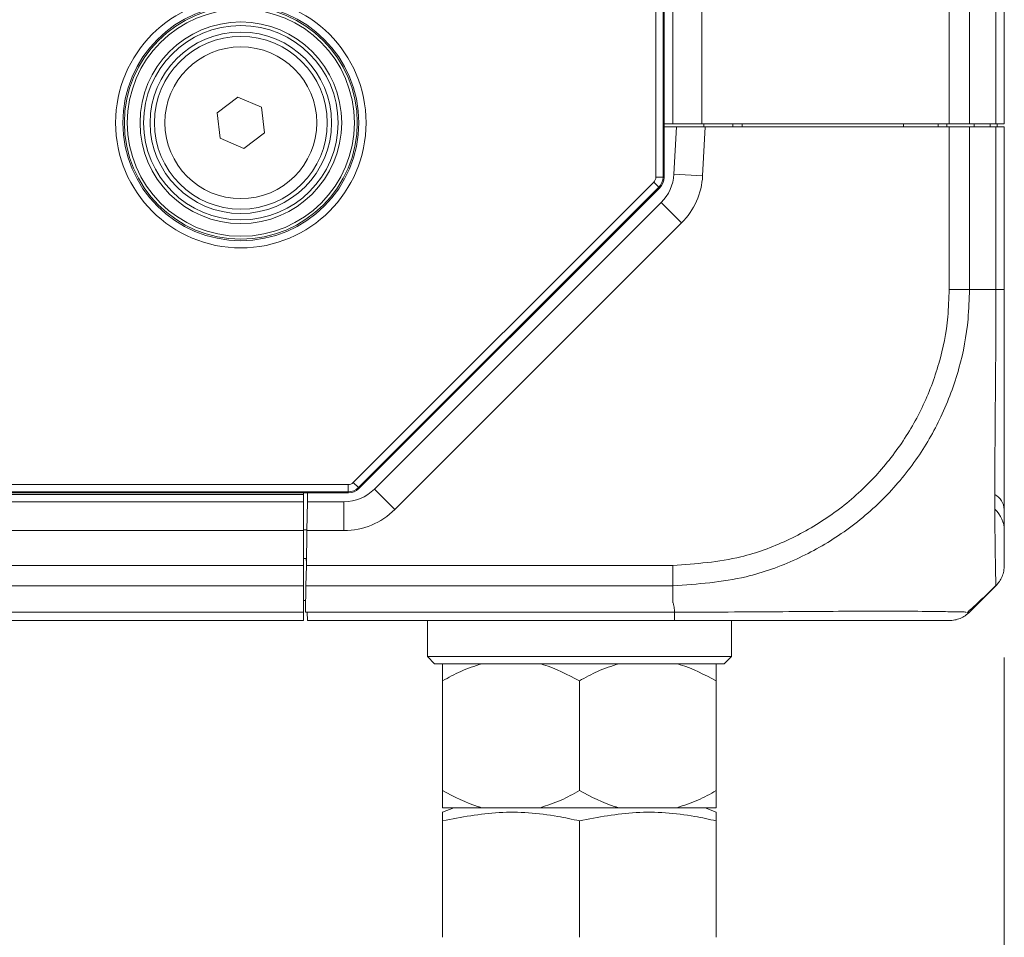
# Model space of a CAD drawing. Header units: millimetres. Extents: x 0 to 1118, y 0 to 864.
# Tile 310 of 390: x 998 to 1015, y 378 to 394. Entities that reach past the tile are written whole.
import ezdxf

# ---------------------------------------------------------------- set-up
doc = ezdxf.new("R2010")
doc.units = ezdxf.units.MM
doc.styles.add('SLDTEXTSTYLE0', font='TXT', dxfattribs={"width": 0.605})
doc.dimstyles.new('SLDDIMSTYLE5', dxfattribs={"dimtxt": 3.175, "dimasz": 3.302, "dimexe": 0, "dimexo": 0.0625, "dimgap": 0.79375, "dimtad": 0, "dimtih": 1, "dimtoh": 1, "dimlfac": 4, "dimrnd": 1e-09, "dimzin": 4, "dimdsep": 46, "dimtxsty": 'SLDTEXTSTYLE0', "dimsah": 1, "dimcen": 0.09, "dimadec": 0, "dimazin": 1, "dimtfac": 1, "dimtofl": 0, "dimtmove": 0, "dimatfit": 3, "dimfxl": 1, "dimfrac": 2, "dimtolj": 1, "dimtzin": 12, "dimarcsym": 0})

# ---------------------------------------------------------------- blocks, each defined once
blk = doc.blocks.new('_D_19')
at = {"color": 7, "linetype": 'Continuous', "lineweight": 0}
for p, q in [((1014.794, 382.696), (1014.794, 344.453)), ((793.669, 358.501), (793.669, 344.453)), ((793.669, 346.053), (897.562, 346.053)), ((1014.794, 346.053), (910.902, 346.053))]:
    blk.add_line(p, q, dxfattribs=at)
for points in [[(793.669, 346.053), (796.971, 345.545), (796.971, 346.561)], [(1014.794, 346.053), (1011.492, 346.561), (1011.492, 345.545)]]:
    blk.add_solid(points, dxfattribs=at)
at = {"color": 7, "linetype": 'Continuous', "lineweight": 0, "insert": (897.562, 347.709), "char_height": 3.175, "attachment_point": 1, "style": 'SLDTEXTSTYLE0'}
blk.add_mtext('884.50', dxfattribs=at)

msp = doc.modelspace()

# ---------------------------------------------------------------- linework, layer by layer
at = {"color": 9, "linetype": 'Continuous', "lineweight": 0}
for p, q in [((1008.7465, 391.0383), (1008.7465, 449.639)), ((1008.8715, 449.639), (1008.8715, 391.0383)), ((1009.5444, 448.7136), (1009.5444, 391.9636)), ((1013.8372, 448.7136), (1013.8372, 391.9636)), ((1014.1908, 448.7136), (1014.1908, 391.9636)), ((1014.6479, 448.7136), (1014.6479, 391.9636)), ((1009.6033, 391.9136), (1009.5587, 391.0625)), ((1013.8372, 389.0891), (1013.8372, 391.9136)), ((1014.1908, 391.9136), (1014.1908, 389.0887)), ((1014.5465, 391.9136), (1014.5465, 391.9636)), ((1014.6479, 389.0887), (1014.6479, 391.9136)), ((1008.7465, 391.0383), (1008.8715, 391.0383)), ((1008.8715, 391.0383), (1008.889, 391.031)), ((1009.5587, 391.0625), (1009.0594, 391.0886)), ((1003.4956, 385.7356), (1008.7099, 390.9499)), ((1008.7983, 390.8615), (1003.584, 385.6472)), ((1008.7099, 390.9499), (1008.7983, 390.8615)), ((1008.8158, 390.8543), (1008.7983, 390.8615)), ((1009.1943, 390.244), (1008.8408, 390.5975)), ((1009.1943, 390.244), (1004.2176, 385.2672)), ((1014.1908, 389.0886), (1014.6479, 389.0886)), ((797.6815, 385.699), (1003.4072, 385.699)), ((1003.4072, 385.699), (1003.4072, 385.574)), ((1003.4956, 385.7356), (1003.584, 385.6472)), ((1003.4072, 385.574), (797.6815, 385.574)), ((798.4569, 385.5261), (1002.6319, 385.5261)), ((1003.4144, 385.5565), (1003.4072, 385.574)), ((1003.584, 385.6472), (1003.5912, 385.6297)), ((1004.2176, 385.2672), (1003.864, 385.6208)), ((1003.3337, 384.9011), (1003.3337, 385.4011)), ((798.4569, 384.9011), (1002.6319, 384.9011)), ((1003.3337, 384.9011), (1002.6917, 384.9011)), ((1002.6819, 384.4136), (1002.6819, 384.3386)), ((798.4569, 384.2957), (1002.6319, 384.2957)), ((1002.6811, 384.2957), (1009.0438, 384.2957)), ((798.4569, 383.9422), (1002.6319, 383.9422)), ((1009.0443, 383.9422), (1002.6749, 383.9422)), ((1009.0444, 383.6459), (1009.0444, 383.9421)), ((1002.6303, 383.6886), (1002.6705, 383.6911)), ((798.4569, 383.4851), (1002.6319, 383.4851)), ((1002.6967, 383.4851), (1009.0723, 383.4851))]:
    msp.add_line(p, q, dxfattribs=at)
at = {"color": 7, "linetype": 'Continuous', "lineweight": 15}
for p, q in [((1008.889, 449.6462), (1008.889, 391.031)), ((1009.0444, 448.7136), (1009.0444, 391.9636)), ((1014.7944, 448.7136), (1014.7944, 391.9636)), ((1001.1326, 392.1568), (1001.4902, 392.4258)), ((1001.4902, 392.4258), (1001.9019, 392.2506)), ((1001.9019, 392.2506), (1001.9561, 391.8064)), ((1001.1868, 391.7127), (1001.1326, 392.1568)), ((1009.0444, 391.9636), (1008.889, 391.9636)), ((1008.889, 391.9136), (1009.1027, 391.9136)), ((1009.5444, 391.9636), (1009.0444, 391.9636)), ((1009.0594, 391.0886), (1009.1027, 391.9136)), ((1009.1027, 391.9136), (1009.6033, 391.9136)), ((1013.8372, 391.9636), (1009.5444, 391.9636)), ((1009.5819, 391.9136), (1009.5819, 391.9636)), ((1009.6033, 391.9136), (1013.8372, 391.9136)), ((1010.0819, 391.9636), (1010.0819, 391.9136)), ((1010.2452, 391.9636), (1010.2444, 391.9136)), ((1013.0435, 391.9636), (1013.0444, 391.9136)), ((1013.6444, 391.9636), (1013.6444, 391.9136)), ((1013.7952, 391.9636), (1013.7944, 391.9136)), ((1014.1908, 391.9636), (1013.8372, 391.9636)), ((1013.8372, 391.9136), (1014.1908, 391.9136)), ((1014.6479, 391.9636), (1014.1908, 391.9636)), ((1014.1908, 391.9136), (1014.6479, 391.9136)), ((1014.2685, 391.9636), (1014.2694, 391.9136)), ((1014.7944, 391.9636), (1014.6479, 391.9636)), ((1014.6479, 391.9136), (1014.7944, 391.9136)), ((1014.6694, 391.9636), (1014.6694, 391.9136)), ((1014.7944, 391.9136), (1014.7944, 389.0891)), ((1001.5985, 391.5375), (1001.1868, 391.7127)), ((1001.9561, 391.8064), (1001.5985, 391.5375)), ((1008.8158, 390.8543), (1003.5912, 385.6297)), ((1003.864, 385.6208), (1008.8408, 390.5975)), ((1003.4144, 385.5565), (797.6743, 385.5565)), ((1002.6319, 385.5565), (1002.6319, 385.4011)), ((1002.7004, 385.4011), (1002.7031, 385.5565)), ((798.4569, 385.4011), (1002.6319, 385.4011)), ((1002.6319, 385.4011), (1002.6319, 384.9011)), ((1002.6917, 384.9011), (1002.7004, 385.4011)), ((1002.7004, 385.4011), (1003.3337, 385.4011)), ((1002.6319, 384.9136), (1002.6919, 384.9136)), ((1002.6319, 384.9011), (1002.6319, 384.2957)), ((1002.6917, 384.9011), (1002.6811, 384.2957)), ((1002.6832, 384.4136), (1002.6319, 384.4136)), ((1002.6805, 384.4136), (1002.6819, 384.3386)), ((1002.6319, 384.2957), (1002.6319, 383.9422)), ((1002.6749, 383.9422), (1002.6811, 384.2957)), ((1002.6319, 383.9422), (1002.6319, 383.4851)), ((1002.667, 383.4851), (1002.6749, 383.9422)), ((1014.3517, 383.646), (1014.6479, 383.9421)), ((1002.6705, 383.6886), (1002.6319, 383.6886)), ((1002.6319, 383.4851), (1002.6319, 383.3386)), ((1002.667, 383.4851), (1002.6819, 383.4851)), ((1002.6819, 383.4851), (1002.6967, 383.4851)), ((1002.6993, 383.3386), (1002.6967, 383.4851)), ((798.4569, 383.3386), (1002.6319, 383.3386)), ((1009.0698, 383.3386), (1002.6993, 383.3386)), ((1004.7819, 383.3386), (1004.7819, 382.7136)), ((1010.0569, 382.7136), (1010.0569, 383.3386)), ((1004.7819, 382.7136), (1004.9069, 382.5886)), ((1004.7819, 382.7136), (1010.0569, 382.7136)), ((1009.9319, 382.5886), (1010.0569, 382.7136)), ((1009.9319, 382.5886), (1004.9069, 382.5886)), ((1005.0444, 382.2918), (1005.0444, 380.3855)), ((1007.4194, 382.2918), (1007.4194, 380.3855)), ((1009.7944, 382.2918), (1009.7944, 380.3855)), ((1005.2387, 380.0886), (1005.0437, 380.0098)), ((1005.0444, 380.0886), (1005.7268, 380.0886)), ((1005.7268, 380.0886), (1006.7369, 380.0886)), ((1006.7369, 380.0886), (1008.1018, 380.0886)), ((1008.1018, 380.0886), (1009.1119, 380.0886)), ((1009.1119, 380.0886), (1009.7944, 380.0886)), ((1009.795, 380.0098), (1009.6, 380.0886)), ((1005.0437, 379.8613), (1005.0437, 377.8386)), ((1007.4194, 379.8613), (1007.4194, 377.8386)), ((1009.795, 379.8613), (1009.795, 377.8386))]:
    msp.add_line(p, q, dxfattribs=at)
at = {"color": 9, "linetype": 'Continuous', "lineweight": 0}
for radius in [2.1728, 2.0479, 2.021, 1.971, 1.3179]:
    msp.add_circle((1001.5444, 391.9816), radius, dxfattribs=at)
at = {"color": 7, "linetype": 'Continuous', "lineweight": 15}
for radius in [1.75, 1.6875, 1.575, 1.5]:
    msp.add_circle((1001.5444, 391.9816), radius, dxfattribs=at)
at = {"color": 9, "linetype": 'Continuous', "lineweight": 0}
for centre, radius, start, end in [((1008.6215, 391.0383), 0.25, 315.00361, 359.99639), ((1008.3104, 391.1279), 1.25, 315, 357), ((1003.4072, 385.824), 0.25, 270.00361, 314.99639), ((1014.4645, 385.2428), 0.3308, 4.23616, 59.65034), ((1003.3337, 386.1511), 1.25, 270, 315)]:
    msp.add_arc(centre, radius, start, end, dxfattribs=at)
at = {"color": 7, "linetype": 'Continuous', "lineweight": 15}
for centre, radius, start, end in [((1008.3104, 391.1279), 0.75, 315, 357), ((1003.3337, 386.1511), 0.75, 270, 315), ((1014.2944, 384.9011), 0.5, 0, 47.26112)]:
    msp.add_arc(centre, radius, start, end, dxfattribs=at)
at = {"color": 9, "linetype": 'Continuous', "lineweight": 0}
for centre, major_axis in [((1008.6215, 391.0383), (-0.1155, 0.0478)), ((1003.4072, 385.824), (-0.0478, 0.1155))]:
    msp.add_ellipse(centre, major_axis=major_axis, ratio=0.9998216, start_param=2.7489567, end_param=3.5342286, dxfattribs=at)
at = {"color": 7, "linetype": 'Continuous', "lineweight": 15}
for centre, major_axis in [((1008.6389, 391.0311), (-0.231, 0.0957)), ((1003.4144, 385.8065), (-0.0957, 0.231))]:
    msp.add_ellipse(centre, major_axis=major_axis, ratio=0.9998216, start_param=2.7489567, end_param=3.5342286, dxfattribs=at)
at = {"color": 9, "linetype": 'Continuous', "lineweight": 0}
for points, knots in [([(1009.0438, 384.2958), (1009.4416, 384.3241), (1010.1223, 384.3725), (1011.0311, 384.7099), (1011.7758, 385.1318), (1012.4271, 385.6767), (1012.9675, 386.318), (1013.3882, 387.0266), (1013.679, 387.7971), (1013.8191, 388.4952), (1013.8322, 388.9289), (1013.837, 389.0891)], [0, 0, 0, 0, 0.1584128, 0.2711139, 0.3838354, 0.4991898, 0.6083334, 0.7174776, 0.826751, 0.9360043, 1, 1, 1, 1]), ([(1014.1906, 389.0887), (1014.1853, 388.9167), (1014.1712, 388.4547), (1014.0274, 387.703), (1013.7219, 386.8757), (1013.2739, 386.1058), (1012.6932, 385.4147), (1011.9909, 384.8311), (1011.1881, 384.3799), (1010.2083, 384.0238), (1009.4717, 383.9721), (1009.0443, 383.9421)], [0, 0, 0, 0, 0.0638809, 0.1715817, 0.2825247, 0.3900468, 0.5008149, 0.6162125, 0.7271686, 0.8416822, 1, 1, 1, 1]), ([(1014.6478, 383.9421), (1014.6477, 383.9477), (1014.6477, 383.9622), (1014.6442, 384.1088), (1014.638, 384.4132), (1014.6322, 384.8587), (1014.6293, 385.4046), (1014.6302, 386.0493), (1014.6354, 386.7756), (1014.6424, 387.5538), (1014.6476, 388.3349), (1014.6478, 388.8357), (1014.6479, 389.0887)], [0, 0, 0, 0, 0.0657965, 0.1727607, 0.2828934, 0.389757, 0.4997969, 0.5968708, 0.7039461, 0.8142113, 0.9061257, 1, 1, 1, 1]), ([(1009.0723, 383.4851), (1009.0715, 383.4984), (1009.0688, 383.5426), (1009.0623, 383.5945), (1009.0508, 383.6343), (1009.0459, 383.6436), (1009.0445, 383.6455), (1009.0443, 383.6459)], [0, 0, 0, 0, 0.2452024, 0.8175352, 0.9606824, 0.9921507, 1, 1, 1, 1]), ([(1009.0723, 383.4851), (1009.2399, 383.4852), (1009.696, 383.4854), (1010.4398, 383.4887), (1011.2623, 383.4945), (1012.0282, 383.4997), (1012.7549, 383.5017), (1013.3544, 383.4992), (1013.7919, 383.4933), (1014.0676, 383.4877), (1014.1097, 383.4868), (1014.1276, 383.4864)], [0, 0, 0, 0, 0.06713797, 0.18263837, 0.30157598, 0.41695711, 0.53579115, 0.68017663, 0.79475628, 0.91268202, 1, 1, 1, 1])]:
    msp.add_open_spline(points, degree=3, knots=knots, dxfattribs=at)
for points in [[(1014.1907, 389.0887), (1014.1662, 389.0888), (1014.1173, 389.0888), (1014.0295, 389.0889), (1013.9353, 389.089), (1013.8698, 389.0891), (1013.837, 389.0891)], [(1014.6479, 389.0887), (1014.6697, 389.0888), (1014.7134, 389.0888), (1014.7589, 389.0889), (1014.7888, 389.089), (1014.7925, 389.0891), (1014.7944, 389.0891)], [(1009.0443, 383.9422), (1009.0442, 383.9666), (1009.0442, 384.0155), (1009.044, 384.1033), (1009.0439, 384.1975), (1009.0438, 384.263), (1009.0438, 384.2957)], [(1009.0723, 383.4851), (1009.0721, 383.4633), (1009.0716, 383.4196), (1009.071, 383.3741), (1009.0704, 383.3442), (1009.07, 383.3405), (1009.0698, 383.3386)]]:
    msp.add_open_spline(points, degree=3, dxfattribs=at)
at = {"color": 7, "linetype": 'Continuous', "lineweight": 15}
for points, knots in [([(1014.7944, 389.0891), (1014.7944, 388.8563), (1014.7944, 388.3907), (1014.7944, 387.6687), (1014.7944, 386.9453), (1014.7944, 386.2716), (1014.7944, 385.6727), (1014.7944, 385.1637), (1014.7944, 384.7453), (1014.7944, 384.4563), (1014.7944, 384.3146), (1014.7944, 384.301), (1014.7944, 384.2958)], [0, 0, 0, 0, 0.0929147, 0.1858152, 0.2944776, 0.4031621, 0.5002013, 0.6086254, 0.7170441, 0.8255688, 0.9340808, 1, 1, 1, 1]), ([(1014.1427, 383.4713), (1014.2011, 383.5233), (1014.3758, 383.6787), (1014.5398, 383.8401), (1014.649, 383.9475)], [0, 0, 0, 0, 0.3344671, 1, 1, 1, 1]), ([(1014.3516, 383.6459), (1014.3491, 383.6433), (1014.3338, 383.6281), (1014.2795, 383.5737), (1014.2283, 383.5226), (1014.1909, 383.4851)], [0, 0, 0, 0, 0.0512389, 0.3045526, 1, 1, 1, 1]), ([(1013.8373, 383.3386), (1013.811, 383.3386), (1013.7655, 383.3386), (1013.4629, 383.3386), (1013.0494, 383.3386), (1012.4918, 383.3386), (1011.8172, 383.3386), (1011.1121, 383.3386), (1010.3454, 383.3386), (1009.6544, 383.3386), (1009.226, 383.3386), (1009.0698, 383.3386)], [0, 0, 0, 0, 0.14765208, 0.25620484, 0.36477639, 0.49958854, 0.60894218, 0.71829183, 0.82774187, 0.93717563, 1, 1, 1, 1]), ([(1005.7268, 382.5886), (1005.6038, 382.5483), (1005.3691, 382.4715), (1005.1491, 382.3497), (1005.0444, 382.2918)], [0, 0, 0, 0, 0.5238131, 1, 1, 1, 1]), ([(1005.0444, 382.2918), (1005.0444, 382.3123), (1005.0444, 382.4366), (1005.0444, 382.5195), (1005.0444, 382.5886)], [0, 0, 0, 0, 0.1650136, 1, 1, 1, 1]), ([(1007.4194, 382.2918), (1007.2155, 382.3989), (1006.993, 382.5159), (1006.7567, 382.583), (1006.7369, 382.5886)], [0, 0, 0, 0, 0.91612185, 1, 1, 1, 1]), ([(1008.1018, 382.5886), (1007.9788, 382.5483), (1007.7441, 382.4715), (1007.5241, 382.3497), (1007.4194, 382.2918)], [0, 0, 0, 0, 0.5238131, 1, 1, 1, 1]), ([(1009.7944, 382.2918), (1009.5905, 382.3989), (1009.368, 382.5159), (1009.1317, 382.583), (1009.1119, 382.5886)], [0, 0, 0, 0, 0.9161218, 1, 1, 1, 1]), ([(1009.7944, 382.5886), (1009.7944, 382.5825), (1009.7944, 382.5152), (1009.7944, 382.3982), (1009.7944, 382.2918)], [0, 0, 0, 0, 0.0905982, 1, 1, 1, 1]), ([(1005.0444, 380.3855), (1005.2482, 380.2783), (1005.4707, 380.1614), (1005.707, 380.0943), (1005.7268, 380.0886)], [0, 0, 0, 0, 0.9161218, 1, 1, 1, 1]), ([(1005.0444, 380.0886), (1005.0444, 380.0947), (1005.0444, 380.162), (1005.0444, 380.279), (1005.0444, 380.3855)], [0, 0, 0, 0, 0.0905982, 1, 1, 1, 1]), ([(1006.7369, 380.0886), (1006.8599, 380.1289), (1007.0946, 380.2058), (1007.3146, 380.3275), (1007.4194, 380.3855)], [0, 0, 0, 0, 0.52381311, 1, 1, 1, 1]), ([(1007.4194, 380.3855), (1007.6232, 380.2783), (1007.8457, 380.1614), (1008.082, 380.0943), (1008.1018, 380.0886)], [0, 0, 0, 0, 0.91612185, 1, 1, 1, 1]), ([(1009.1119, 380.0886), (1009.2349, 380.1289), (1009.4696, 380.2058), (1009.6896, 380.3275), (1009.7944, 380.3855)], [0, 0, 0, 0, 0.5238131, 1, 1, 1, 1]), ([(1009.7944, 380.3855), (1009.7944, 380.365), (1009.7944, 380.2406), (1009.7944, 380.1578), (1009.7944, 380.0886)], [0, 0, 0, 0, 0.1650136, 1, 1, 1, 1]), ([(1005.0437, 380.0074), (1005.0437, 380.0082), (1005.0437, 380.0389), (1005.0437, 379.9609), (1005.0437, 379.8778), (1005.0437, 379.8613)], [0, 0, 0, 0, 0.0208216, 0.8064112, 1, 1, 1, 1]), ([(1005.0437, 379.8613), (1005.3704, 379.9238), (1006.0339, 380.0507), (1006.8369, 379.9873), (1007.2955, 379.8881), (1007.4194, 379.8613)], [0, 0, 0, 0, 0.4144437, 0.8417964, 1, 1, 1, 1]), ([(1007.4194, 379.8613), (1007.746, 379.9238), (1008.4096, 380.0507), (1009.2126, 379.9873), (1009.6711, 379.8881), (1009.795, 379.8613)], [0, 0, 0, 0, 0.4144437, 0.8417964, 1, 1, 1, 1]), ([(1009.795, 379.8613), (1009.795, 379.8778), (1009.795, 379.9591), (1009.795, 380.0371), (1009.795, 380.0065), (1009.795, 380.0049)], [0, 0, 0, 0, 0.193583, 0.9572169, 1, 1, 1, 1])]:
    msp.add_open_spline(points, degree=3, knots=knots, dxfattribs=at)
for points in [[(1014.6478, 383.9421), (1014.6697, 383.9666), (1014.7134, 384.0155), (1014.7589, 384.1033), (1014.7888, 384.1976), (1014.7925, 384.2631), (1014.7944, 384.2958)], [(1014.1909, 383.4851), (1014.1664, 383.4633), (1014.1175, 383.4196), (1014.0297, 383.3741), (1013.9355, 383.3442), (1013.87, 383.3405), (1013.8373, 383.3386)]]:
    msp.add_open_spline(points, degree=3, dxfattribs=at)

# ---------------------------------------------------------------- dimensions: what is measured, and where the dimension line sits
at = {"color": 7, "linetype": 'Continuous', "lineweight": 0}
dim = msp.add_linear_dim(base=(1014.7944, 346.053), p1=(793.6694, 360.1008), p2=(1014.7944, 384.2958), dimstyle='SLDDIMSTYLE5', dxfattribs=at)
dim.commit()
dim.dimension.update_dxf_attribs({"geometry": '_D_19', "text_midpoint": (904.2319, 346.053), "dimtype": 160})

doc.saveas('drawing.dxf')
